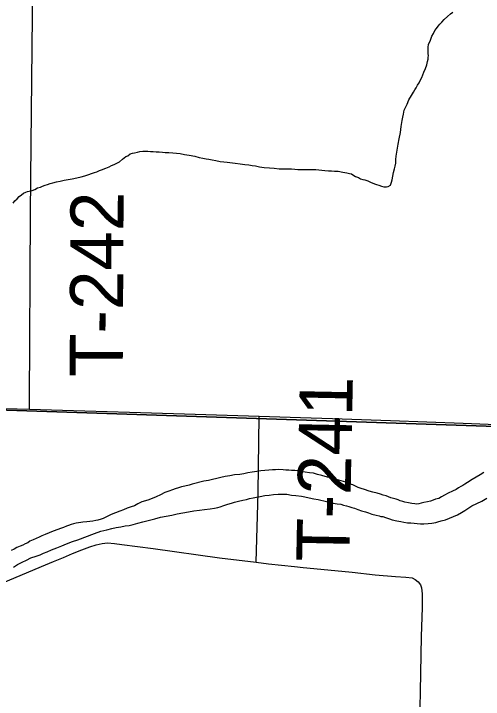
# Model space of a CAD drawing. Extents: x 1587405 to 1714697, y 1028970 to 1155083.
# Drawn here: x 1673451 to 1676105, y 1106104 to 1109981 of the extents above; entities that cross this region are included whole.
import ezdxf

# ---------------------------------------------------------------- set-up
doc = ezdxf.new("R2010")
doc.units = 0
for name, color, linetype in [('GM_X_Major_River', 7, 'Continuous'), ('GM_X_Minor_River', 7, 'Continuous'), ('GM_X_Section', 7, 'Continuous'), ('GM_X_State_Route', 7, 'Continuous'), ('GM_X_Township_Road', 7, 'Continuous'), ('GM_X_Township_Road_Text', 7, 'Continuous')]:
    doc.layers.add(name, color=color, linetype=linetype)

msp = doc.modelspace()

# ---------------------------------------------------------------- linework, layer by layer
at = {"layer": 'GM_X_Major_River'}
for points in [[(1674989.4, 1107400), (1674973.3, 1107402.2), (1674949.2, 1107402.5), (1674931, 1107400.7), (1674912.9, 1107401), (1674892.7, 1107399.2), (1674870.5, 1107397.5), (1674848.3, 1107395.8), (1674824.1, 1107392.1), (1674797.9, 1107388.4), (1674773.7, 1107384.7), (1674751.5, 1107379), (1674729.2, 1107375.3), (1674699, 1107373.7), (1674672.8, 1107368), (1674646.5, 1107364.3), (1674622.3, 1107358.6), (1674598, 1107352.9), (1674573.8, 1107347.2), (1674551.6, 1107341.4), (1674525.3, 1107337.8), (1674458.6, 1107320.6), (1674442.4, 1107314.8), (1674418.2, 1107309.1), (1674400, 1107305.3), (1674381.8, 1107299.5), (1674363.6, 1107293.7), (1674347.4, 1107287.9), (1674327.2, 1107280.1), (1674304.9, 1107272.4), (1674280.6, 1107260.6), (1674256.3, 1107248.9), (1674234, 1107239.1), (1674209.7, 1107229.4), (1674175.3, 1107219.8), (1674153, 1107208.1), (1674132.8, 1107198.3), (1674114.6, 1107192.5), (1674092.3, 1107184.8), (1674072, 1107175), (1674049.8, 1107167.2), (1674025.5, 1107157.5), (1674001.2, 1107147.8), (1673978.9, 1107138), (1673956.6, 1107126.3), (1673944.5, 1107122.4), (1673926.3, 1107116.6), (1673914.2, 1107114.8), (1673898, 1107111), (1673881.9, 1107109.2), (1673863.7, 1107107.4), (1673841.5, 1107105.7), (1673829.4, 1107103.8), (1673817.3, 1107102), (1673803.2, 1107100.2), (1673789, 1107096.3), (1673774.9, 1107092.5), (1673760.7, 1107086.7), (1673748.6, 1107082.8), (1673732.4, 1107075), (1673720.2, 1107071.1), (1673673.7, 1107053.7), (1673651.4, 1107045.9), (1673629.1, 1107036.2), (1673608.9, 1107028.4), (1673594.7, 1107020.6), (1673578.5, 1107012.7), (1673560.3, 1107004.9), (1673542, 1106997.1), (1673529.8, 1106989.3), (1673515.7, 1106983.4), (1673501.5, 1106975.6), (1673487.3, 1106969.7), (1673469.1, 1106961.9), (1673452.8, 1106952.1), (1673436.6, 1106944.3)], [(1676107.2, 1107385.3), (1676086.9, 1107373.5), (1676064.6, 1107359.7), (1676042.2, 1107345.9), (1676015.8, 1107330.2), (1675999.6, 1107320.4), (1675989.4, 1107312.5), (1675977.3, 1107306.6), (1675965.1, 1107298.7), (1675950.9, 1107290.9), (1675930.6, 1107281.1), (1675906.3, 1107269.4), (1675886, 1107257.6), (1675867.7, 1107247.8), (1675853.5, 1107239.9), (1675835.4, 1107236.2), (1675821.2, 1107230.3), (1675807, 1107224.5), (1675788.8, 1107220.7), (1675768.7, 1107216.9), (1675754.5, 1107213.1), (1675740.4, 1107209.3), (1675728.2, 1107207.4), (1675718.2, 1107209.6), (1675700.1, 1107211.8), (1675682, 1107214.1), (1675661.9, 1107218.3), (1675649.9, 1107222.5), (1675635.8, 1107226.7), (1675623.8, 1107230.9), (1675611.8, 1107235.1), (1675581.7, 1107243.5), (1675569.6, 1107247.7), (1675555.6, 1107253.9), (1675539.5, 1107258.1), (1675523.5, 1107264.4), (1675505.4, 1107268.6), (1675481.3, 1107275), (1675459.3, 1107281.3), (1675433.2, 1107289.7), (1675415.1, 1107295.9), (1675397.1, 1107302.2), (1675383.1, 1107308.4), (1675367, 1107316.6), (1675347, 1107322.9), (1675326.9, 1107331.2), (1675300.9, 1107339.6), (1675274.8, 1107346), (1675248.7, 1107354.4), (1675224.6, 1107360.7), (1675192.5, 1107369.2), (1675168.4, 1107375.5), (1675144.3, 1107381.9), (1675122.2, 1107384.2), (1675098, 1107388.5), (1675075.9, 1107392.8), (1675057.8, 1107395.1), (1675039.7, 1107397.3), (1675021.6, 1107397.5), (1675005.5, 1107399.8), (1674989.4, 1107400)], [(1673449.6, 1106851.7), (1673471.9, 1106865.5), (1673498.2, 1106879.2), (1673522.6, 1106890.9), (1673546.9, 1106902.7), (1673577.2, 1106912.3), (1673599.5, 1106920.1), (1673619.7, 1106929.8), (1673640, 1106937.6), (1673664.3, 1106949.3), (1673694.7, 1106961), (1673723, 1106970.6), (1673749.3, 1106982.4), (1673783.7, 1106996), (1673814.1, 1107005.6), (1673907.2, 1107040.6), (1673943.6, 1107054.1), (1673978, 1107061.7), (1674006.3, 1107069.4), (1674030.5, 1107075.1), (1674056.7, 1107078.8), (1674081, 1107084.5), (1674103.2, 1107086.2), (1674125.4, 1107091.9), (1674151.7, 1107099.6), (1674180, 1107107.3), (1674218.4, 1107116.8), (1674248.7, 1107124.4), (1674281, 1107134.1), (1674313.3, 1107139.7), (1674343.6, 1107145.3), (1674373.9, 1107152.9), (1674406.2, 1107158.5), (1674438.5, 1107164.1), (1674468.8, 1107169.8), (1674501.1, 1107173.4), (1674529.3, 1107177), (1674561.6, 1107180.6), (1674585.8, 1107184.3), (1674604, 1107188.1), (1674618.2, 1107191.9), (1674638.4, 1107199.7), (1674660.6, 1107207.4), (1674680.9, 1107213.2), (1674699.1, 1107219), (1674721.3, 1107224.7), (1674745.5, 1107230.4), (1674765.7, 1107234.2), (1674783.9, 1107239.9), (1674804.1, 1107243.7), (1674822.3, 1107247.5), (1674844.5, 1107251.2), (1674870.8, 1107256.9), (1674895, 1107258.6), (1674919.2, 1107262.3), (1674945.4, 1107263.9), (1674969.6, 1107263.6), (1674993.7, 1107263.3), (1675019.9, 1107258.9), (1675046, 1107256.6), (1675078.2, 1107252.1), (1675096.3, 1107247.9), (1675120.4, 1107243.6), (1675146.5, 1107237.2), (1675170.6, 1107232.9), (1675218.8, 1107222.2), (1675234.9, 1107219.9), (1675244.9, 1107217.8), (1675257, 1107213.6), (1675279.1, 1107209.3), (1675299.2, 1107207.1), (1675315.2, 1107200.8), (1675331.3, 1107198.6), (1675345.4, 1107194.4), (1675361.4, 1107188.2), (1675377.5, 1107183.9), (1675395.5, 1107177.7), (1675415.5, 1107169.4), (1675439.6, 1107163), (1675455.7, 1107158.8), (1675475.7, 1107150.5), (1675499.8, 1107144.1), (1675515.9, 1107141.9), (1675525.9, 1107137.8), (1675536, 1107137.6), (1675552, 1107131.4)], [(1675552, 1107131.4), (1675564.1, 1107127.2), (1675574.1, 1107125.1), (1675590.2, 1107118.8), (1675616.3, 1107112.5), (1675638.4, 1107108.2), (1675656.5, 1107105.9), (1675676.5, 1107101.6), (1675694.7, 1107101.4), (1675714.8, 1107099.1), (1675730.9, 1107096.9), (1675749, 1107096.7), (1675769.1, 1107096.4), (1675793.3, 1107098.1), (1675813.5, 1107099.8), (1675825.6, 1107101.7), (1675835.7, 1107103.6), (1675847.8, 1107107.4), (1675866, 1107113.2), (1675890.3, 1107118.9), (1675959.1, 1107146.1), (1675981.5, 1107159.9), (1675999.7, 1107171.7), (1676018, 1107183.5), (1676040.3, 1107197.3), (1676068.7, 1107211), (1676097.1, 1107224.7), (1676125.5, 1107240.4)]]:
    msp.add_lwpolyline(points, dxfattribs=at)
at = {"layer": 'GM_X_Minor_River'}
for points in [[(1675603.2, 1109103.5), (1675607.4, 1109119.5), (1675609.6, 1109135.6), (1675609.9, 1109155.7), (1675612.2, 1109175.7), (1675623.1, 1109243.9), (1675629.5, 1109273.9), (1675636, 1109310), (1675640.5, 1109342.1), (1675646.9, 1109376.2), (1675649.2, 1109396.2), (1675653.4, 1109412.2), (1675657.8, 1109436.3), (1675666.1, 1109454.3), (1675674.3, 1109470.2), (1675684.7, 1109494.2), (1675699.1, 1109518.1), (1675709.4, 1109538.1), (1675717.6, 1109550), (1675725.8, 1109562), (1675732.1, 1109575.9), (1675742.3, 1109589.9), (1675748.5, 1109603.8), (1675756.8, 1109619.8), (1675769.3, 1109649.8), (1675777.6, 1109671.8), (1675785.9, 1109691.8), (1675790.2, 1109709.8), (1675792.4, 1109723.8), (1675792.5, 1109733.8), (1675794.6, 1109743.9), (1675792.7, 1109753.9), (1675792.9, 1109766), (1675793.1, 1109780.1), (1675793.2, 1109790.1), (1675795.4, 1109808.1), (1675801.7, 1109822.1), (1675805.8, 1109832.1), (1675810, 1109842.1), (1675814.2, 1109854.1), (1675822.4, 1109868.1), (1675830.7, 1109886), (1675840.9, 1109897.9), (1675849.1, 1109909.9), (1675859.3, 1109921.8), (1675869.5, 1109933.7), (1675883.8, 1109947.6), (1675902.2, 1109965.4), (1675918.5, 1109979.3), (1675932.7, 1109989.2)], [(1673781.5, 1109047.1), (1673807.8, 1109052.8), (1673832, 1109058.5), (1673852.2, 1109064.3), (1673874.5, 1109072), (1673890.7, 1109077.8), (1673906.9, 1109083.7), (1673921, 1109087.5), (1673935.2, 1109093.3), (1673947.3, 1109097.2), (1673971.6, 1109106.9), (1673989.9, 1109114.7), (1674004.1, 1109122.6), (1674018.2, 1109128.4), (1674034.5, 1109136.2), (1674048.6, 1109144.1), (1674064.9, 1109157.9), (1674085.3, 1109173.7), (1674095.4, 1109177.6), (1674109.6, 1109187.5), (1674121.8, 1109191.3), (1674133.9, 1109193.2), (1674150, 1109197), (1674164.2, 1109200.8), (1674180.3, 1109202.6), (1674194.4, 1109204.4), (1674208.5, 1109204.2), (1674224.6, 1109202), (1674238.7, 1109201.8), (1674256.8, 1109199.6), (1674272.9, 1109199.4), (1674291, 1109197.1), (1674307.2, 1109196.9), (1674327.3, 1109196.7), (1674349.4, 1109194.4), (1674371.6, 1109192.1), (1674391.7, 1109189.8), (1674415.8, 1109185.4), (1674441.9, 1109181.1), (1674474.1, 1109174.6), (1674498.1, 1109168.3), (1674520.3, 1109164), (1674538.3, 1109159.7), (1674554.4, 1109157.5), (1674572.5, 1109155.3), (1674592.6, 1109151), (1674616.7, 1109144.6), (1674638.8, 1109142.3), (1674657, 1109142.1), (1674673, 1109139.9), (1674703.2, 1109135.5), (1674731.3, 1109131.1), (1674757.5, 1109128.7), (1674779.6, 1109126.4), (1674797.7, 1109122.2), (1674817.8, 1109119.9), (1674839.9, 1109115.6), (1674866, 1109111.2), (1674896.2, 1109108.8), (1674922.4, 1109106.5), (1674950.6, 1109104.1), (1674976.7, 1109103.7), (1675004.9, 1109103.4), (1675021.1, 1109103.1), (1675039.1, 1109100.9), (1675057.3, 1109100.7), (1675075.4, 1109100.4), (1675089.5, 1109100.2), (1675101.6, 1109100.1), (1675158, 1109099.3), (1675176.1, 1109097.1), (1675208.3, 1109094.7), (1675230.4, 1109092.4), (1675246.5, 1109092.1), (1675264.6, 1109089.9), (1675284.8, 1109089.6), (1675310.9, 1109085.3), (1675333, 1109081), (1675349.1, 1109076.7), (1675359.1, 1109074.6), (1675373.1, 1109066.4), (1675383.1, 1109060.2), (1675399.1, 1109054), (1675411.1, 1109047.8), (1675423.2, 1109043.6), (1675435.2, 1109041.4), (1675451.3, 1109035.2), (1675467.3, 1109029), (1675489.3, 1109018.6), (1675501.4, 1109014.5), (1675513.4, 1109010.3), (1675529.4, 1109006.1), (1675543.5, 1109001.9), (1675557.6, 1109001.7), (1675567.7, 1109003.6), (1675579.9, 1109011.4), (1675586.1, 1109027.4), (1675590.3, 1109041.4), (1675592.6, 1109061.5), (1675596.9, 1109083.5), (1675603.2, 1109103.5)], [(1673447.4, 1108908.9), (1673457.7, 1108922.8), (1673469.9, 1108934.7), (1673482.1, 1108946.6), (1673494.3, 1108956.5), (1673506.5, 1108966.4), (1673518.7, 1108972.3), (1673528.8, 1108976.1), (1673538.9, 1108978), (1673555.1, 1108981.8), (1673569.3, 1108987.6), (1673585.5, 1108995.5), (1673601.6, 1108999.3), (1673613.8, 1109005.1), (1673628, 1109011), (1673642.1, 1109014.8), (1673656.3, 1109020.7), (1673672.5, 1109024.5), (1673692.7, 1109030.2), (1673712.9, 1109034), (1673735.1, 1109039.7), (1673759.3, 1109043.4), (1673781.5, 1109047.1)]]:
    msp.add_lwpolyline(points, dxfattribs=at)
at = {"layer": 'GM_X_Section'}
for points in [[(1677539.9, 1112896.8), (1677475.7, 1107602.1), (1672224.4, 1107777.8), (1672274.3, 1113050.6)], [(1672224.4, 1107777.8), (1677475.7, 1107602.1), (1677347.9, 1102346.3), (1672144.7, 1102517.4)]]:
    msp.add_lwpolyline(points, close=True, dxfattribs=at)
at = {"layer": 'GM_X_State_Route'}
for points in [[(1670936.6, 1107824.3), (1671628.3, 1107801.7), (1671956.1, 1107788.8), (1672251.3, 1107779.5), (1672628.6, 1107769.1), (1673540, 1107743.8), (1673727.5, 1107738.6), (1674104.7, 1107728.1), (1674416.4, 1107718.3), (1674837.9, 1107704.5)], [(1674837.9, 1107704.5), (1675072.4, 1107696.9), (1675252.8, 1107691.5), (1675580.7, 1107679.5), (1675990.7, 1107664.9), (1676318.7, 1107651.3)]]:
    msp.add_lwpolyline(points, dxfattribs=at)
at = {"layer": 'GM_X_Township_Road'}
for points in [[(1673540, 1107743.8), (1673540.2, 1107783.9), (1673545, 1108850.7), (1673549.9, 1109244.5), (1673556.9, 1109966.4), (1673562, 1110311), (1673572, 1110967.3), (1673573, 1111164.4), (1673574, 1111213.5)], [(1674821.4, 1106878.2), (1674832.9, 1107273.6), (1674837.9, 1107704.5)], [(1673355.8, 1106749.7), (1673631, 1106863.2), (1673675.6, 1106883.1), (1673732.9, 1106906.3), (1673783, 1106927.2), (1673835.9, 1106948), (1673881.2, 1106965.5), (1673916, 1106977.7), (1673950.8, 1106985.5), (1673981.7, 1106989.4), (1674020.4, 1106985.5), (1674061.2, 1106979.3), (1674238.7, 1106956.6), (1674614.1, 1106904.1), (1674821.4, 1106878.2)], [(1674821.4, 1106878.2), (1674890.5, 1106869.4), (1675037.3, 1106854.4), (1675086.5, 1106848.1), (1675264.8, 1106831.4), (1675363.3, 1106821.8), (1675493, 1106807.1), (1675608.7, 1106798.7), (1675666.7, 1106794.9), (1675702.2, 1106790.6), (1675719.5, 1106780.7), (1675737.4, 1106767), (1675749.7, 1106750.5), (1675755.6, 1106733.1), (1675758.8, 1106700.4), (1675759.2, 1106622.7), (1675754.2, 1106458.6), (1675748.6, 1106146.8), (1675740.3, 1105785.8)]]:
    msp.add_lwpolyline(points, dxfattribs=at)

# ---------------------------------------------------------------- texts
at = {"layer": 'GM_X_Township_Road_Text'}
for s, rotation, p in [('T-242', 89.7193, (1674067, 1107925.9)), ('T-241', 88.8768, (1675347.4, 1106879.1))]:
    msp.add_text(s, height=300, rotation=rotation, dxfattribs=at).set_placement(p)

doc.saveas('drawing.dxf')
